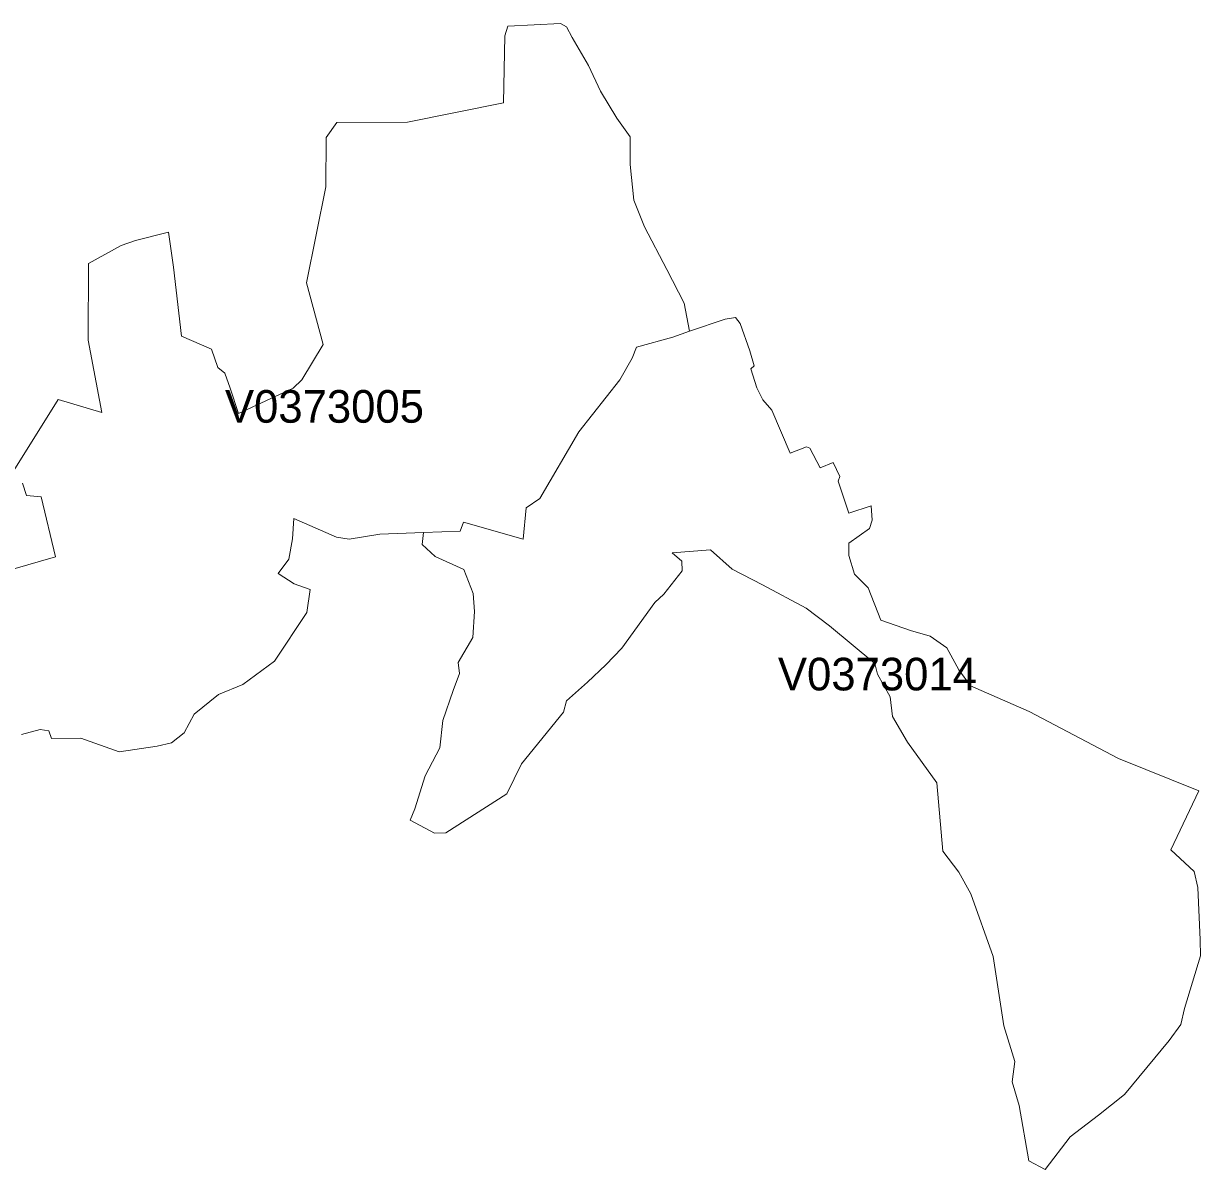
# Model space of a CAD drawing. Extents: x 369010 to 735936, y 6377141 to 6616555.
# Drawn here: x 399077 to 402683, y 6460168 to 6463679 of the extents above; entities that cross this region are included whole.
import ezdxf
from ezdxf.enums import TextEntityAlignment as Align

# ---------------------------------------------------------------- set-up
doc = ezdxf.new("R2010")
doc.units = 0
doc.header["$LTSCALE"] = 40
doc.layers.add('3', color=7, linetype='Continuous', lineweight=13)
doc.layers.add('4', color=7, linetype='Continuous')

msp = doc.modelspace()

# ---------------------------------------------------------------- linework, layer by layer
at = {"layer": '3'}
for points in [[(399070.2, 6461500.03), (399127.96, 6461515.92), (399154.28, 6461511.95), (399162.06, 6461488.28), (399252.75, 6461489.6), (399369.6, 6461447.57), (399486.44, 6461464.61), (399529.81, 6461475.04), (399569.2, 6461505.33), (399599.48, 6461563.25), (399673.96, 6461623.5), (399748.93, 6461653.62), (399846.25, 6461724.78), (399944.72, 6461874.57), (399954.99, 6461945.07), (399906.49, 6461962.28), (399856.51, 6461993.73), (399889.28, 6462037.26), (399901.2, 6462100.31), (399905.17, 6462162.05), (400035.25, 6462105.61), (400074.15, 6462098.82), (400168.82, 6462114.71), (400302.71, 6462119.84), (400414.59, 6462123.82), (400424.69, 6462151.29), (400607.4, 6462098.66), (400616.51, 6462194.65), (400658.54, 6462223.61), (400777.87, 6462428.34), (400903.82, 6462587.23), (400941.89, 6462654.09), (400954.96, 6462686.86), (401066.68, 6462718.47), (401117.65, 6462736.01), (401100.6, 6462821.91), (401047.97, 6462925.85), (400979.62, 6463055.93), (400947.02, 6463138.19), (400935.1, 6463247.26), (400935.1, 6463331.5), (400894.39, 6463389.26), (400844.4, 6463472.18), (400807.83, 6463550.63), (400757.85, 6463636.03), (400740.8, 6463668.96), (400722.59, 6463679.06), (400561.06, 6463671.28), (400551.79, 6463640.99), (400547.82, 6463435.77), (400253.55, 6463376.68), (400037.08, 6463375.69), (400004.14, 6463329.68), (400002.82, 6463178.57), (399943.9, 6462884.8), (399995.2, 6462695.3), (399929.66, 6462587.06), (399903.35, 6462562.07), (399735.2, 6462484.45), (399710.21, 6462562.07), (399693.16, 6462608.08), (399672.47, 6462624.96), (399652.61, 6462681.4), (399560.76, 6462720.95), (399535.76, 6462932.63), (399521.37, 6463040.05), (399420.24, 6463013.9), (399375.56, 6462999.33), (399275.76, 6462944.05), (399274.6, 6462709.04), (399316.64, 6462486.77), (399182.58, 6462527.48), (399031.8, 6462285.02)], [(399031.8, 6462285.02), (399182.58, 6462527.48), (399316.64, 6462486.77), (399274.6, 6462709.04), (399275.76, 6462944.05), (399375.56, 6462999.33), (399420.24, 6463013.9), (399521.37, 6463040.05), (399535.76, 6462932.63), (399560.76, 6462720.95), (399652.61, 6462681.4), (399672.47, 6462624.96), (399693.16, 6462608.08), (399710.21, 6462562.07), (399735.2, 6462484.45), (399903.35, 6462562.07), (399929.66, 6462587.06), (399995.2, 6462695.3), (399943.9, 6462884.8), (400002.82, 6463178.57), (400004.14, 6463329.68), (400037.08, 6463375.69), (400253.55, 6463376.68), (400547.82, 6463435.77), (400551.79, 6463640.99), (400561.06, 6463671.28), (400722.59, 6463679.06), (400740.8, 6463668.96), (400757.85, 6463636.03), (400807.83, 6463550.63), (400844.4, 6463472.18), (400894.39, 6463389.26), (400935.1, 6463331.5), (400935.1, 6463247.26), (400947.02, 6463138.19), (400979.62, 6463055.93), (401047.97, 6462925.85), (401100.6, 6462821.91), (401117.65, 6462736.01)], [(401117.65, 6462736.01), (401226.72, 6462773.58), (401258, 6462778.71), (401272.4, 6462760.34), (401302.68, 6462676.27), (401315.76, 6462630.26), (401305.33, 6462620.99), (401323.7, 6462563.06), (401342.07, 6462526.32), (401369.71, 6462494.71), (401425.99, 6462362.47), (401475.97, 6462382.33), (401486.56, 6462378.36), (401518.01, 6462317.79), (401557.4, 6462333.67), (401578.41, 6462291.47), (401573.28, 6462277.07), (401605.89, 6462178.43), (401674.08, 6462200.77), (401676.72, 6462157.41), (401668.78, 6462131.43), (401605.72, 6462086.74), (401605.72, 6462048.68), (401622.77, 6461992.07), (401664.81, 6461950.04), (401704.03, 6461850.73), (401794.73, 6461819.12), (401855.14, 6461802.08), (401906.44, 6461766.49), (401943.19, 6461698.14), (401978.6, 6461649.48), (402158.51, 6461570.87), (402432.41, 6461426.55), (402678.19, 6461328.07), (402592.79, 6461146.51), (402663.46, 6461080.31), (402675.21, 6461031.65), (402681.83, 6460871.28), (402683.15, 6460822.62), (402634.5, 6460660.93), (402622.74, 6460611.27), (402587.33, 6460562.62), (402450.79, 6460397.44), (402370.52, 6460334.22), (402283.79, 6460267.52), (402207.66, 6460167.56), (402157.68, 6460193.87), (402127.56, 6460363.51), (402106.54, 6460435.84), (402114.32, 6460498.9), (402080.22, 6460608.13), (402047.45, 6460820.47), (401979.43, 6461011.96), (401942.69, 6461078.99), (401894.03, 6461143.37), (401875.66, 6461352.07), (401785.13, 6461477.03), (401739.28, 6461555.47), (401732.83, 6461615.88), (401693.27, 6461685.56), (401685.5, 6461718), (401546.31, 6461833.69), (401475.31, 6461887.64), (401341.25, 6461958.64), (401248.56, 6462006.64), (401181.54, 6462065.89), (401064.69, 6462056.62), (401093.49, 6462031.63), (401094.81, 6462001.51), (401038.37, 6461930.51), (401010.9, 6461904.52), (400909.78, 6461765), (400861.12, 6461713.7), (400804.68, 6461661.23), (400740.3, 6461603.31), (400731.53, 6461568.55), (400602.77, 6461410.82), (400558.08, 6461318.8), (400370.4, 6461199.31), (400336.14, 6461197.99), (400261.33, 6461237.54), (400275.73, 6461272.96), (400307.34, 6461374.25), (400352.03, 6461459.48), (400361.3, 6461543.56), (400392.91, 6461635.74), (400412.6, 6461687.05), (400408.63, 6461721.14), (400453.32, 6461797.44), (400458.61, 6461877.21), (400454.81, 6461932.49), (400425.84, 6462006.14), (400337.8, 6462046.03), (400298.41, 6462082.94), (400302.71, 6462119.84), (400168.82, 6462114.71), (400074.15, 6462098.82), (400035.25, 6462105.61), (399905.17, 6462162.05), (399901.2, 6462100.31)], [(401305.33, 6462620.99), (401315.76, 6462630.26), (401302.68, 6462676.27), (401272.4, 6462760.34), (401258, 6462778.71), (401226.72, 6462773.58), (401117.65, 6462736.01)], [(401117.65, 6462736.01), (401066.68, 6462718.47), (400954.96, 6462686.86), (400941.89, 6462654.09), (400903.82, 6462587.23), (400777.87, 6462428.34), (400658.54, 6462223.61), (400616.51, 6462194.65), (400607.4, 6462098.66), (400424.69, 6462151.29), (400414.59, 6462123.82), (400302.71, 6462119.84), (400298.41, 6462082.94), (400337.8, 6462046.03), (400425.84, 6462006.14), (400454.81, 6461932.49), (400458.61, 6461877.21), (400453.32, 6461797.44), (400408.63, 6461721.14), (400412.6, 6461687.05), (400392.91, 6461635.74), (400361.3, 6461543.56), (400352.03, 6461459.48), (400307.34, 6461374.25), (400275.73, 6461272.96), (400261.33, 6461237.54), (400336.14, 6461197.99), (400370.4, 6461199.31), (400558.08, 6461318.8), (400602.77, 6461410.82), (400731.53, 6461568.55), (400740.3, 6461603.31), (400804.68, 6461661.23), (400861.12, 6461713.7), (400909.78, 6461765), (401010.9, 6461904.52), (401038.37, 6461930.51), (401094.81, 6462001.51), (401093.49, 6462031.63), (401064.69, 6462056.62), (401181.54, 6462065.89), (401248.56, 6462006.64), (401341.25, 6461958.64), (401475.31, 6461887.64), (401546.31, 6461833.69), (401685.5, 6461718), (401693.27, 6461685.56), (401732.83, 6461615.88), (401739.28, 6461555.47), (401785.13, 6461477.03), (401875.66, 6461352.07), (401894.03, 6461143.37), (401942.69, 6461078.99), (401979.43, 6461011.96), (402047.45, 6460820.47), (402080.22, 6460608.13), (402114.32, 6460498.9), (402106.54, 6460435.84), (402127.56, 6460363.51), (402157.68, 6460193.87), (402207.66, 6460167.56), (402283.79, 6460267.52), (402370.52, 6460334.22), (402450.79, 6460397.44), (402587.33, 6460562.62), (402622.74, 6460611.27), (402634.5, 6460660.93), (402683.15, 6460822.62), (402681.83, 6460871.28), (402675.21, 6461031.65), (402663.46, 6461080.31), (402592.79, 6461146.51), (402678.19, 6461328.07), (402432.41, 6461426.55), (402158.51, 6461570.87), (401978.6, 6461649.48), (401943.19, 6461698.14), (401906.44, 6461766.49), (401855.14, 6461802.08), (401794.73, 6461819.12), (401704.03, 6461850.73), (401664.81, 6461950.04), (401622.77, 6461992.07), (401605.72, 6462048.68), (401605.72, 6462086.74), (401668.78, 6462131.43), (401676.72, 6462157.41), (401674.08, 6462200.77), (401605.89, 6462178.43), (401573.28, 6462277.07), (401578.41, 6462291.47), (401557.4, 6462333.67), (401518.01, 6462317.79), (401486.56, 6462378.36), (401475.97, 6462382.33), (401425.99, 6462362.47), (401369.71, 6462494.71), (401342.07, 6462526.32), (401323.7, 6462563.06), (401305.33, 6462620.99)], [(399073.84, 6462270.62), (399085.76, 6462232.39), (399130.44, 6462228.41), (399175.13, 6462044.37), (399043.89, 6462006.64)], [(399043.89, 6462006.64), (399175.13, 6462044.37), (399130.44, 6462228.41), (399085.76, 6462232.39), (399073.84, 6462270.62)], [(399901.2, 6462100.31), (399889.28, 6462037.26), (399856.51, 6461993.73), (399906.49, 6461962.28), (399954.99, 6461945.07), (399944.72, 6461874.57), (399846.25, 6461724.78), (399748.93, 6461653.62), (399673.96, 6461623.5), (399599.48, 6461563.25), (399569.2, 6461505.33), (399529.81, 6461475.04), (399486.44, 6461464.61), (399369.6, 6461447.57), (399252.75, 6461489.6), (399162.06, 6461488.28), (399154.28, 6461511.95), (399127.96, 6461515.92), (399070.2, 6461500.03)]]:
    msp.add_lwpolyline(points, dxfattribs=at)

# ---------------------------------------------------------------- texts
at = {"layer": '4'}
for s, p in [('V0373005', (399998.84, 6462455.83)), ('V0373014', (401693.27, 6461635.56))]:
    msp.add_text(s, height=100, dxfattribs=at).set_placement(p, align=Align.CENTER)

doc.saveas('drawing.dxf')
